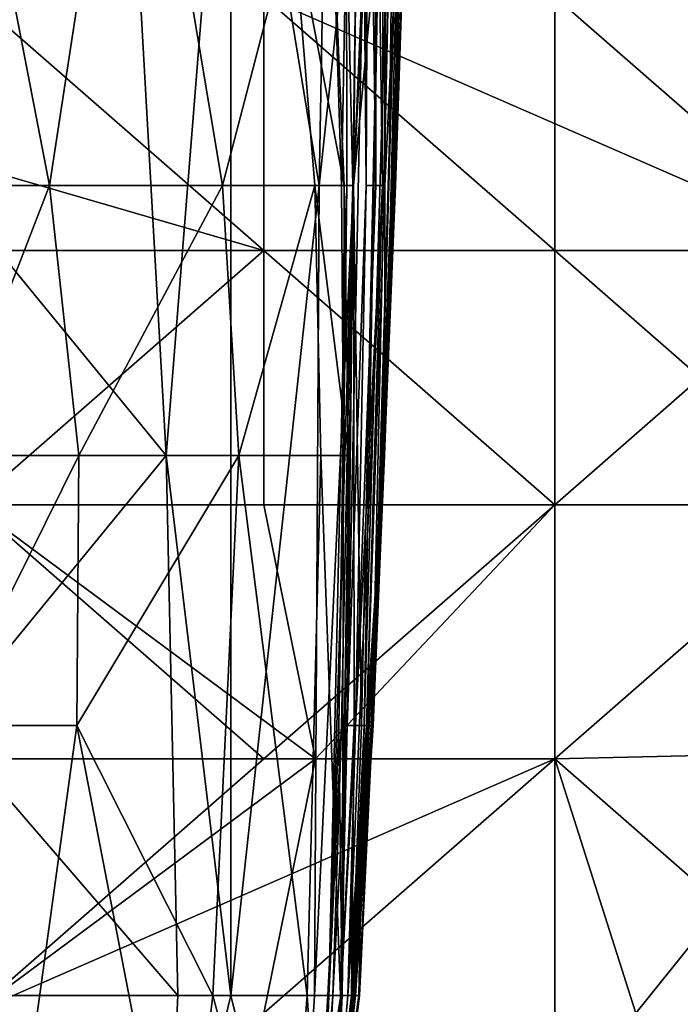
# Model space of a CAD drawing. Extents: x -161 to 11, y -10 to 160.
# Tile 384 of 499: x 0.9894 to 0.9995, y -0.3235 to -0.3084. Entities that reach past the tile are written whole.
import ezdxf

# ---------------------------------------------------------------- set-up
doc = ezdxf.new("R2010")
doc.units = 0
doc.header["$MEASUREMENT"] = 0
doc.layers.get('0').update_dxf_attribs({"linetype": 'CONTINUOUS'})

msp = doc.modelspace()

# ---------------------------------------------------------------- linework, layer by layer
for points in [[(0.994984, -0.298451, 0.101578), (0.995076, -0.294301, 0.112849), (0.994995, -0.310901, 0.116607)], [(0.995076, -0.294301, 0.112849), (0.995197, -0.306751, 0.135392), (0.994995, -0.310901, 0.116607)], [(0.98824, -0.310901, 0.272407), (0.990936, -0.302601, 0.270649), (0.98824, -0.298451, 0.27187)], [(0.994211, -0.298451, 0.266891), (0.992629, -0.302601, 0.26914), (0.993988, -0.310901, 0.266891)], [(0.994876, -0.302601, 0.263134), (0.994211, -0.298451, 0.266891), (0.993988, -0.310901, 0.266891)], [(0.994984, -0.298451, 0.101578), (0.994962, -0.310901, 0.105335), (0.994841, -0.302601, 0.090307)], [(0.994984, -0.298451, 0.101578), (0.994995, -0.310901, 0.116607), (0.994962, -0.310901, 0.105335)], [(0.993136, -0.307995, 0.376864), (1.002078, -0.311901, 0.371263), (0.999104, -0.300182, 0.373831)], [(1.002078, -0.300182, 0.371684), (0.999104, -0.300182, 0.373831), (1.002078, -0.311901, 0.371263)], [(0.989845, -0.310901, 0.00765), (0.98824, -0.302601, 0.007946), (0.991114, -0.302601, 0.011407)], [(0.98824, -0.302601, 0.007946), (0.989845, -0.310901, 0.00765), (0.98824, -0.310901, 0.005957)], [(0.98824, -0.310901, 0.272407), (0.991636, -0.315051, 0.270649), (0.990936, -0.302601, 0.270649)], [(0.991114, -0.302601, 0.011407), (0.992501, -0.310901, 0.011407), (0.989845, -0.310901, 0.00765)], [(0.991636, -0.315051, 0.270649), (0.992629, -0.302601, 0.26914), (0.990936, -0.302601, 0.270649)], [(0.991114, -0.302601, 0.011407), (0.993585, -0.306751, 0.015164), (0.992501, -0.310901, 0.011407)], [(0.992629, -0.323351, 0.2695), (0.992629, -0.302601, 0.26914), (0.991636, -0.315051, 0.270649)], [(0.992629, -0.302601, 0.26914), (0.992629, -0.323351, 0.2695), (0.993988, -0.310901, 0.266891)], [(0.994876, -0.302601, 0.263134), (0.993988, -0.310901, 0.266891), (0.994516, -0.310901, 0.263134)], [(0.994876, -0.302601, 0.263134), (0.994516, -0.310901, 0.263134), (0.994935, -0.302601, 0.259377)], [(0.994906, -0.306751, 0.244349), (0.994935, -0.302601, 0.259377), (0.994516, -0.310901, 0.263134)], [(0.99468, -0.302601, 0.064007), (0.994712, -0.310901, 0.075278), (0.994674, -0.306751, 0.06025)], [(0.994906, -0.306751, 0.244349), (0.994679, -0.319201, 0.240592), (0.995167, -0.302601, 0.221806)], [(0.994802, -0.319201, 0.225563), (0.995167, -0.302601, 0.221806), (0.994679, -0.319201, 0.240592)], [(0.994746, -0.302601, 0.075278), (0.994712, -0.310901, 0.075278), (0.99468, -0.302601, 0.064007)], [(0.994746, -0.302601, 0.075278), (0.994857, -0.310901, 0.094064), (0.994712, -0.310901, 0.075278)], [(0.994841, -0.302601, 0.090307), (0.994857, -0.310901, 0.094064), (0.994746, -0.302601, 0.075278)], [(0.995057, -0.310901, 0.210535), (0.995167, -0.302601, 0.221806), (0.994802, -0.319201, 0.225563)], [(0.995287, -0.302601, 0.20302), (0.995057, -0.310901, 0.210535), (0.994808, -0.319201, 0.210535)], [(0.995259, -0.306751, 0.191749), (0.995287, -0.302601, 0.20302), (0.994808, -0.319201, 0.210535)], [(0.994841, -0.302601, 0.090307), (0.994962, -0.310901, 0.105335), (0.994857, -0.310901, 0.094064)], [(0.995057, -0.310901, 0.210535), (0.995287, -0.302601, 0.20302), (0.995167, -0.302601, 0.221806)], [(0.99537, -0.302601, 0.187992), (0.995259, -0.306751, 0.191749), (0.995119, -0.310901, 0.187992)], [(0.995412, -0.302601, 0.172963), (0.99537, -0.302601, 0.187992), (0.995119, -0.310901, 0.187992)], [(0.995161, -0.310901, 0.169206), (0.995412, -0.302601, 0.172963), (0.995119, -0.310901, 0.187992)], [(0.995144, -0.310901, 0.146664), (0.995346, -0.302601, 0.157935), (0.995296, -0.306751, 0.165449)], [(0.995144, -0.310901, 0.146664), (0.995197, -0.306751, 0.135392), (0.995346, -0.302601, 0.157935)], [(0.995296, -0.306751, 0.165449), (0.995412, -0.302601, 0.172963), (0.995161, -0.310901, 0.169206)], [(0.993136, -0.311901, 0.376385), (0.993136, -0.307995, 0.376864), (0.984194, -0.304088, 0.380617)], [(0.993136, -0.311901, 0.376385), (0.984194, -0.304088, 0.380617), (0.984194, -0.311901, 0.379253)], [(0.993922, -0.310901, 0.015164), (0.992501, -0.310901, 0.011407), (0.993585, -0.306751, 0.015164)], [(0.994372, -0.310901, 0.018921), (0.993585, -0.306751, 0.015164), (0.9942, -0.306751, 0.018921)], [(0.993585, -0.306751, 0.015164), (0.994372, -0.310901, 0.018921), (0.993922, -0.310901, 0.015164)], [(0.994409, -0.306751, 0.037707), (0.99433, -0.310901, 0.030193), (0.9942, -0.306751, 0.018921)], [(0.994372, -0.310901, 0.018921), (0.9942, -0.306751, 0.018921), (0.99433, -0.310901, 0.030193)], [(0.994409, -0.306751, 0.037707), (0.994414, -0.310901, 0.037707), (0.99433, -0.310901, 0.030193)], [(0.994409, -0.306751, 0.037707), (0.994503, -0.310901, 0.045221), (0.994414, -0.310901, 0.037707)], [(0.994559, -0.306751, 0.048978), (0.994503, -0.310901, 0.045221), (0.994409, -0.306751, 0.037707)], [(0.994712, -0.310901, 0.075278), (0.994416, -0.319201, 0.071521), (0.994674, -0.306751, 0.06025)], [(0.994559, -0.306751, 0.048978), (0.994674, -0.306751, 0.06025), (0.994416, -0.319201, 0.071521)], [(0.994503, -0.310901, 0.045221), (0.994559, -0.306751, 0.048978), (0.994416, -0.319201, 0.071521)], [(0.994906, -0.306751, 0.244349), (0.994516, -0.310901, 0.263134), (0.994637, -0.319201, 0.248106)], [(0.994906, -0.306751, 0.244349), (0.994637, -0.319201, 0.248106), (0.994679, -0.319201, 0.240592)], [(0.994808, -0.319201, 0.210535), (0.994786, -0.319201, 0.195506), (0.995259, -0.306751, 0.191749)], [(0.995119, -0.310901, 0.187992), (0.995259, -0.306751, 0.191749), (0.994786, -0.319201, 0.195506)], [(0.995296, -0.306751, 0.165449), (0.995161, -0.310901, 0.169206), (0.994813, -0.319201, 0.157935)], [(0.995144, -0.310901, 0.146664), (0.995296, -0.306751, 0.165449), (0.994813, -0.319201, 0.157935)], [(0.994989, -0.315051, 0.139149), (0.995197, -0.306751, 0.135392), (0.995144, -0.310901, 0.146664)], [(0.994995, -0.310901, 0.116607), (0.995197, -0.306751, 0.135392), (0.994989, -0.315051, 0.139149)], [(0.979723, -0.307995, 0.264714), (0.993136, -0.307995, 0.264864), (0.993136, -0.311901, 0.264941)], [(0.993136, -0.311901, 0.264941), (0.979723, -0.311901, 0.264768), (0.979723, -0.307995, 0.264714)], [(1.002078, -0.311901, 0.371263), (0.993136, -0.307995, 0.376864), (0.993136, -0.311901, 0.376385)], [(0.997607, -0.311901, 0.265278), (0.993136, -0.307995, 0.264864), (0.997607, -0.307995, 0.265201)], [(0.993136, -0.311901, 0.264941), (0.993136, -0.307995, 0.264864), (0.997607, -0.311901, 0.265278)], [(0.997607, -0.307995, 0.265201), (1.002078, -0.307995, 0.266086), (1.002078, -0.311901, 0.266179)], [(0.997607, -0.311901, 0.265278), (0.997607, -0.307995, 0.265201), (1.002078, -0.311901, 0.266179)], [(0.98824, -0.319201, 0.272739), (0.991636, -0.315051, 0.270649), (0.98824, -0.310901, 0.272407)], [(0.989845, -0.310901, 0.00765), (0.990294, -0.315051, 0.00765), (0.98824, -0.315051, 0.005446)], [(0.98824, -0.310901, 0.005957), (0.989845, -0.310901, 0.00765), (0.98824, -0.315051, 0.005446)], [(0.992501, -0.310901, 0.011407), (0.990294, -0.315051, 0.00765), (0.989845, -0.310901, 0.00765)], [(0.992501, -0.310901, 0.011407), (0.992753, -0.315051, 0.011407), (0.990294, -0.315051, 0.00765)], [(0.992501, -0.310901, 0.011407), (0.993922, -0.310901, 0.015164), (0.992753, -0.315051, 0.011407)], [(0.993988, -0.310901, 0.266891), (0.992629, -0.323351, 0.2695), (0.993915, -0.323351, 0.266891)], [(0.993922, -0.310901, 0.015164), (0.994013, -0.315051, 0.015164), (0.992753, -0.315051, 0.011407)], [(0.994516, -0.310901, 0.263134), (0.993988, -0.310901, 0.266891), (0.993915, -0.323351, 0.266891)], [(0.994516, -0.310901, 0.263134), (0.993915, -0.323351, 0.266891), (0.994323, -0.323351, 0.263134)], [(0.993922, -0.310901, 0.015164), (0.994372, -0.310901, 0.018921), (0.994436, -0.315051, 0.018921)], [(0.993922, -0.310901, 0.015164), (0.994436, -0.315051, 0.018921), (0.994013, -0.315051, 0.015164)], [(0.994137, -0.323351, 0.03395), (0.994503, -0.310901, 0.045221), (0.994331, -0.319201, 0.052735)], [(0.994503, -0.310901, 0.045221), (0.994137, -0.323351, 0.03395), (0.994414, -0.310901, 0.037707)], [(0.994288, -0.319201, 0.030193), (0.994414, -0.310901, 0.037707), (0.994137, -0.323351, 0.03395)], [(0.994359, -0.315051, 0.026436), (0.994414, -0.310901, 0.037707), (0.994288, -0.319201, 0.030193)], [(0.994523, -0.319201, 0.259377), (0.994516, -0.310901, 0.263134), (0.994323, -0.323351, 0.263134)], [(0.994414, -0.310901, 0.037707), (0.994359, -0.315051, 0.026436), (0.99433, -0.310901, 0.030193)], [(0.99433, -0.310901, 0.030193), (0.994359, -0.315051, 0.026436), (0.994372, -0.310901, 0.018921)], [(0.994416, -0.319201, 0.071521), (0.994331, -0.319201, 0.052735), (0.994503, -0.310901, 0.045221)], [(0.994436, -0.315051, 0.018921), (0.994372, -0.310901, 0.018921), (0.994359, -0.315051, 0.026436)], [(0.994416, -0.319201, 0.071521), (0.994712, -0.310901, 0.075278), (0.994544, -0.319201, 0.090307)], [(0.994429, -0.323351, 0.105335), (0.994962, -0.310901, 0.105335), (0.994714, -0.319201, 0.120364)], [(0.994544, -0.319201, 0.090307), (0.994962, -0.310901, 0.105335), (0.994429, -0.323351, 0.105335)], [(0.994516, -0.310901, 0.263134), (0.994523, -0.319201, 0.259377), (0.994637, -0.319201, 0.248106)], [(0.994962, -0.310901, 0.105335), (0.994544, -0.319201, 0.090307), (0.994857, -0.310901, 0.094064)], [(0.994712, -0.310901, 0.075278), (0.994857, -0.310901, 0.094064), (0.994544, -0.319201, 0.090307)], [(0.994714, -0.319201, 0.120364), (0.994995, -0.310901, 0.116607), (0.994989, -0.315051, 0.139149)], [(0.994962, -0.310901, 0.105335), (0.994995, -0.310901, 0.116607), (0.994714, -0.319201, 0.120364)], [(0.994976, -0.315051, 0.180478), (0.995119, -0.310901, 0.187992), (0.994786, -0.319201, 0.195506)], [(0.994808, -0.319201, 0.210535), (0.995057, -0.310901, 0.210535), (0.994802, -0.319201, 0.225563)], [(0.994989, -0.315051, 0.139149), (0.995144, -0.310901, 0.146664), (0.994813, -0.319201, 0.157935)], [(0.994813, -0.319201, 0.157935), (0.995161, -0.310901, 0.169206), (0.994819, -0.319201, 0.172963)], [(0.994976, -0.315051, 0.180478), (0.994819, -0.319201, 0.172963), (0.995161, -0.310901, 0.169206)], [(0.994976, -0.315051, 0.180478), (0.995161, -0.310901, 0.169206), (0.995119, -0.310901, 0.187992)], [(0.979723, -0.311901, 0.264768), (0.993136, -0.311901, 0.264941), (0.988665, -0.315807, 0.265173)], [(0.988665, -0.315807, 0.377014), (0.993136, -0.311901, 0.376385), (0.984194, -0.311901, 0.379253)], [(0.993136, -0.311901, 0.264941), (0.997607, -0.315807, 0.265686), (0.988665, -0.315807, 0.265173)], [(0.993136, -0.315807, 0.375502), (0.993136, -0.311901, 0.376385), (0.988665, -0.315807, 0.377014)], [(0.997607, -0.315807, 0.373509), (1.002078, -0.311901, 0.371263), (0.993136, -0.311901, 0.376385)], [(0.997607, -0.315807, 0.373509), (0.993136, -0.311901, 0.376385), (0.993136, -0.315807, 0.375502)], [(0.997607, -0.311901, 0.265278), (0.997607, -0.315807, 0.265686), (0.993136, -0.311901, 0.264941)], [(1.002078, -0.311901, 0.371263), (0.997607, -0.315807, 0.373509), (1.002078, -0.315807, 0.370776)], [(0.997607, -0.311901, 0.265278), (1.002078, -0.311901, 0.266179), (1.002078, -0.315807, 0.266601)], [(0.997607, -0.315807, 0.265686), (0.997607, -0.311901, 0.265278), (1.002078, -0.315807, 0.266601)], [(0.991636, -0.315051, 0.270649), (0.98824, -0.319201, 0.272739), (0.991816, -0.323351, 0.270649)], [(0.990294, -0.315051, 0.00765), (0.990265, -0.319201, 0.00765), (0.98824, -0.319201, 0.005457)], [(0.98824, -0.319201, 0.005457), (0.98824, -0.315051, 0.005446), (0.990294, -0.315051, 0.00765)], [(0.990294, -0.315051, 0.00765), (0.992753, -0.315051, 0.011407), (0.990265, -0.319201, 0.00765)], [(0.992355, -0.323351, 0.011407), (0.990265, -0.319201, 0.00765), (0.992753, -0.315051, 0.011407)], [(0.991636, -0.315051, 0.270649), (0.991816, -0.323351, 0.270649), (0.992629, -0.323351, 0.2695)], [(0.992753, -0.315051, 0.011407), (0.993802, -0.323351, 0.015164), (0.992355, -0.323351, 0.011407)], [(0.992753, -0.315051, 0.011407), (0.994013, -0.315051, 0.015164), (0.993802, -0.323351, 0.015164)], [(0.994013, -0.315051, 0.015164), (0.994318, -0.323351, 0.018921), (0.993802, -0.323351, 0.015164)], [(0.994013, -0.315051, 0.015164), (0.994436, -0.315051, 0.018921), (0.994318, -0.323351, 0.018921)], [(0.994288, -0.319201, 0.030193), (0.994341, -0.323351, 0.022678), (0.994359, -0.315051, 0.026436)], [(0.994318, -0.323351, 0.018921), (0.994436, -0.315051, 0.018921), (0.994341, -0.323351, 0.022678)], [(0.994436, -0.315051, 0.018921), (0.994359, -0.315051, 0.026436), (0.994341, -0.323351, 0.022678)], [(0.994786, -0.319201, 0.195506), (0.994496, -0.323351, 0.184235), (0.994976, -0.315051, 0.180478)], [(0.994819, -0.319201, 0.172963), (0.994976, -0.315051, 0.180478), (0.994496, -0.323351, 0.184235)], [(0.994496, -0.323351, 0.127878), (0.994989, -0.315051, 0.139149), (0.99452, -0.323351, 0.142906)], [(0.994496, -0.323351, 0.127878), (0.994714, -0.319201, 0.120364), (0.994989, -0.315051, 0.139149)], [(0.994813, -0.319201, 0.157935), (0.99452, -0.323351, 0.142906), (0.994989, -0.315051, 0.139149)], [(0.988665, -0.315807, 0.265173), (0.993136, -0.319713, 0.266298), (0.979723, -0.319713, 0.266117)], [(0.997607, -0.315807, 0.265686), (0.993136, -0.319713, 0.266298), (0.988665, -0.315807, 0.265173)], [(0.988665, -0.315807, 0.377014), (0.993929, -0.319713, 0.373831), (0.993136, -0.315807, 0.375502)], [(0.993929, -0.319713, 0.373831), (0.988665, -0.315807, 0.377014), (0.988665, -0.319713, 0.375473)], [(0.993929, -0.319713, 0.373831), (0.997607, -0.315807, 0.373509), (0.993136, -0.315807, 0.375502)], [(0.997607, -0.315807, 0.265686), (0.997607, -0.319713, 0.266709), (0.993136, -0.319713, 0.266298)], [(0.993929, -0.319713, 0.373831), (0.997607, -0.319713, 0.372365), (0.997607, -0.315807, 0.373509)], [(0.997607, -0.319713, 0.372365), (1.002078, -0.315807, 0.370776), (0.997607, -0.315807, 0.373509)], [(1.002078, -0.319608, 0.369925), (1.002078, -0.315807, 0.370776), (0.997607, -0.319713, 0.372365)], [(1.002078, -0.315807, 0.266601), (0.997607, -0.319713, 0.266709), (0.997607, -0.315807, 0.265686)], [(1.002078, -0.315807, 0.266601), (1.002078, -0.32362, 0.269476), (0.997607, -0.319713, 0.266709)], [(0.98824, -0.319201, 0.272739), (0.98824, -0.323351, 0.27289), (0.991816, -0.323351, 0.270649)], [(0.989123, -0.327502, 0.00765), (0.98824, -0.319201, 0.005457), (0.990265, -0.319201, 0.00765)], [(0.990265, -0.319201, 0.00765), (0.991867, -0.327502, 0.011407), (0.989123, -0.327502, 0.00765)], [(0.991867, -0.327502, 0.011407), (0.990265, -0.319201, 0.00765), (0.992355, -0.323351, 0.011407)], [(0.994122, -0.323351, 0.052735), (0.994331, -0.319201, 0.052735), (0.994196, -0.323351, 0.071521)], [(0.994137, -0.323351, 0.03395), (0.994331, -0.319201, 0.052735), (0.994122, -0.323351, 0.052735)], [(0.994341, -0.323351, 0.022678), (0.994288, -0.319201, 0.030193), (0.994137, -0.323351, 0.03395)], [(0.994196, -0.323351, 0.071521), (0.994416, -0.319201, 0.071521), (0.994321, -0.323351, 0.090307)], [(0.994331, -0.319201, 0.052735), (0.994416, -0.319201, 0.071521), (0.994196, -0.323351, 0.071521)], [(0.994321, -0.323351, 0.090307), (0.994544, -0.319201, 0.090307), (0.994429, -0.323351, 0.105335)], [(0.994416, -0.319201, 0.071521), (0.994544, -0.319201, 0.090307), (0.994321, -0.323351, 0.090307)], [(0.994523, -0.319201, 0.259377), (0.994323, -0.323351, 0.263134), (0.994486, -0.323351, 0.25562)], [(0.994429, -0.323351, 0.105335), (0.994714, -0.319201, 0.120364), (0.994496, -0.323351, 0.127878)], [(0.994523, -0.319201, 0.259377), (0.994486, -0.323351, 0.25562), (0.994637, -0.319201, 0.248106)], [(0.994637, -0.319201, 0.248106), (0.994486, -0.323351, 0.25562), (0.994679, -0.319201, 0.240592)], [(0.994497, -0.323351, 0.240592), (0.994679, -0.319201, 0.240592), (0.994486, -0.323351, 0.25562)], [(0.994496, -0.323351, 0.184235), (0.994786, -0.319201, 0.195506), (0.994543, -0.323351, 0.206778)], [(0.994819, -0.319201, 0.172963), (0.994496, -0.323351, 0.184235), (0.994546, -0.323351, 0.154178)], [(0.994597, -0.323351, 0.22932), (0.994679, -0.319201, 0.240592), (0.994497, -0.323351, 0.240592)], [(0.99452, -0.323351, 0.142906), (0.994813, -0.319201, 0.157935), (0.994546, -0.323351, 0.154178)], [(0.994543, -0.323351, 0.206778), (0.994808, -0.319201, 0.210535), (0.994607, -0.323351, 0.218049)], [(0.994786, -0.319201, 0.195506), (0.994808, -0.319201, 0.210535), (0.994543, -0.323351, 0.206778)], [(0.994819, -0.319201, 0.172963), (0.994546, -0.323351, 0.154178), (0.994813, -0.319201, 0.157935)], [(0.994679, -0.319201, 0.240592), (0.994597, -0.323351, 0.22932), (0.994802, -0.319201, 0.225563)], [(0.994607, -0.323351, 0.218049), (0.994802, -0.319201, 0.225563), (0.994597, -0.323351, 0.22932)], [(0.994607, -0.323351, 0.218049), (0.994808, -0.319201, 0.210535), (0.994802, -0.319201, 0.225563)], [(0.998854, -0.32362, 0.369925), (1.002078, -0.319608, 0.369925), (0.997607, -0.319713, 0.372365)], [(0.998854, -0.32362, 0.369925), (1.002078, -0.32362, 0.368255), (1.002078, -0.319608, 0.369925)], [(0.979723, -0.319713, 0.266117), (0.993136, -0.319713, 0.266298), (0.988665, -0.32362, 0.268075)], [(0.993136, -0.319713, 0.266298), (0.997607, -0.319713, 0.266709), (0.988665, -0.32362, 0.268075)], [(0.997607, -0.319713, 0.266709), (0.997607, -0.32362, 0.268534), (0.988665, -0.32362, 0.268075)], [(0.993929, -0.319713, 0.373831), (0.988665, -0.319713, 0.375473), (0.988665, -0.32362, 0.373335)], [(0.993136, -0.32362, 0.372168), (0.993929, -0.319713, 0.373831), (0.988665, -0.32362, 0.373335)], [(0.993136, -0.32362, 0.372168), (0.998854, -0.32362, 0.369925), (0.997607, -0.319713, 0.372365)], [(0.997607, -0.319713, 0.372365), (0.993929, -0.319713, 0.373831), (0.993136, -0.32362, 0.372168)], [(0.997607, -0.32362, 0.268534), (0.997607, -0.319713, 0.266709), (1.002078, -0.32362, 0.269476)], [(0.98824, -0.327502, 0.272963), (0.991627, -0.327502, 0.270649), (0.98824, -0.323351, 0.27289)], [(0.991627, -0.327502, 0.270649), (0.991816, -0.323351, 0.270649), (0.98824, -0.323351, 0.27289)], [(0.992629, -0.323351, 0.2695), (0.991816, -0.323351, 0.270649), (0.991627, -0.327502, 0.270649)], [(0.992629, -0.323351, 0.2695), (0.991627, -0.327502, 0.270649), (0.99366, -0.327502, 0.266891)], [(0.993475, -0.327502, 0.015164), (0.991867, -0.327502, 0.011407), (0.992355, -0.323351, 0.011407)], [(0.993475, -0.327502, 0.015164), (0.992355, -0.323351, 0.011407), (0.993802, -0.323351, 0.015164)], [(0.99366, -0.327502, 0.266891), (0.993915, -0.323351, 0.266891), (0.992629, -0.323351, 0.2695)], [(0.993802, -0.323351, 0.015164), (0.994077, -0.327502, 0.018921), (0.993475, -0.327502, 0.015164)], [(0.994323, -0.323351, 0.263134), (0.993915, -0.323351, 0.266891), (0.99366, -0.327502, 0.266891)], [(0.994323, -0.323351, 0.263134), (0.99366, -0.327502, 0.266891), (0.993984, -0.327502, 0.263134)], [(0.993802, -0.323351, 0.015164), (0.994318, -0.323351, 0.018921), (0.994077, -0.327502, 0.018921)], [(0.993871, -0.327502, 0.071521), (0.994196, -0.323351, 0.071521), (0.993971, -0.327502, 0.08655)], [(0.994196, -0.323351, 0.071521), (0.993871, -0.327502, 0.071521), (0.994122, -0.323351, 0.052735)], [(0.993885, -0.327502, 0.048978), (0.994122, -0.323351, 0.052735), (0.993871, -0.327502, 0.071521)], [(0.994122, -0.323351, 0.052735), (0.993885, -0.327502, 0.048978), (0.994137, -0.323351, 0.03395)], [(0.993984, -0.327502, 0.030193), (0.994137, -0.323351, 0.03395), (0.993885, -0.327502, 0.048978)], [(0.993971, -0.327502, 0.08655), (0.994321, -0.323351, 0.090307), (0.994063, -0.327502, 0.105335)], [(0.994321, -0.323351, 0.090307), (0.993971, -0.327502, 0.08655), (0.994196, -0.323351, 0.071521)], [(0.993982, -0.327502, 0.199263), (0.994543, -0.323351, 0.206778), (0.994085, -0.327502, 0.214292)], [(0.993982, -0.327502, 0.199263), (0.994496, -0.323351, 0.184235), (0.994543, -0.323351, 0.206778)], [(0.994496, -0.323351, 0.184235), (0.993982, -0.327502, 0.199263), (0.994085, -0.327502, 0.169206)], [(0.994144, -0.327502, 0.022678), (0.994341, -0.323351, 0.022678), (0.993984, -0.327502, 0.030193)], [(0.994341, -0.323351, 0.022678), (0.994137, -0.323351, 0.03395), (0.993984, -0.327502, 0.030193)], [(0.994486, -0.323351, 0.25562), (0.994323, -0.323351, 0.263134), (0.993984, -0.327502, 0.263134)], [(0.994041, -0.327502, 0.25562), (0.994486, -0.323351, 0.25562), (0.993984, -0.327502, 0.263134)], [(0.994012, -0.327502, 0.240592), (0.994497, -0.323351, 0.240592), (0.994041, -0.327502, 0.25562)], [(0.994597, -0.323351, 0.22932), (0.994497, -0.323351, 0.240592), (0.994012, -0.327502, 0.240592)], [(0.9941, -0.327502, 0.225563), (0.994597, -0.323351, 0.22932), (0.994012, -0.327502, 0.240592)], [(0.994037, -0.327502, 0.127878), (0.994496, -0.323351, 0.127878), (0.994078, -0.327502, 0.142906)], [(0.994063, -0.327502, 0.105335), (0.994496, -0.323351, 0.127878), (0.994037, -0.327502, 0.127878)], [(0.994497, -0.323351, 0.240592), (0.994486, -0.323351, 0.25562), (0.994041, -0.327502, 0.25562)], [(0.994496, -0.323351, 0.127878), (0.994063, -0.327502, 0.105335), (0.994429, -0.323351, 0.105335)], [(0.994321, -0.323351, 0.090307), (0.994429, -0.323351, 0.105335), (0.994063, -0.327502, 0.105335)], [(0.994077, -0.327502, 0.018921), (0.994318, -0.323351, 0.018921), (0.994144, -0.327502, 0.022678)], [(0.994078, -0.327502, 0.154178), (0.994546, -0.323351, 0.154178), (0.994085, -0.327502, 0.169206)], [(0.99452, -0.323351, 0.142906), (0.994546, -0.323351, 0.154178), (0.994078, -0.327502, 0.154178)], [(0.994078, -0.327502, 0.142906), (0.99452, -0.323351, 0.142906), (0.994078, -0.327502, 0.154178)], [(0.994496, -0.323351, 0.127878), (0.99452, -0.323351, 0.142906), (0.994078, -0.327502, 0.142906)], [(0.994085, -0.327502, 0.214292), (0.994607, -0.323351, 0.218049), (0.9941, -0.327502, 0.225563)], [(0.994607, -0.323351, 0.218049), (0.994085, -0.327502, 0.214292), (0.994543, -0.323351, 0.206778)], [(0.994085, -0.327502, 0.169206), (0.994546, -0.323351, 0.154178), (0.994496, -0.323351, 0.184235)], [(0.994597, -0.323351, 0.22932), (0.9941, -0.327502, 0.225563), (0.994607, -0.323351, 0.218049)], [(0.994318, -0.323351, 0.018921), (0.994341, -0.323351, 0.022678), (0.994144, -0.327502, 0.022678)]]:
    msp.add_3dface(points)

doc.saveas('drawing.dxf')
